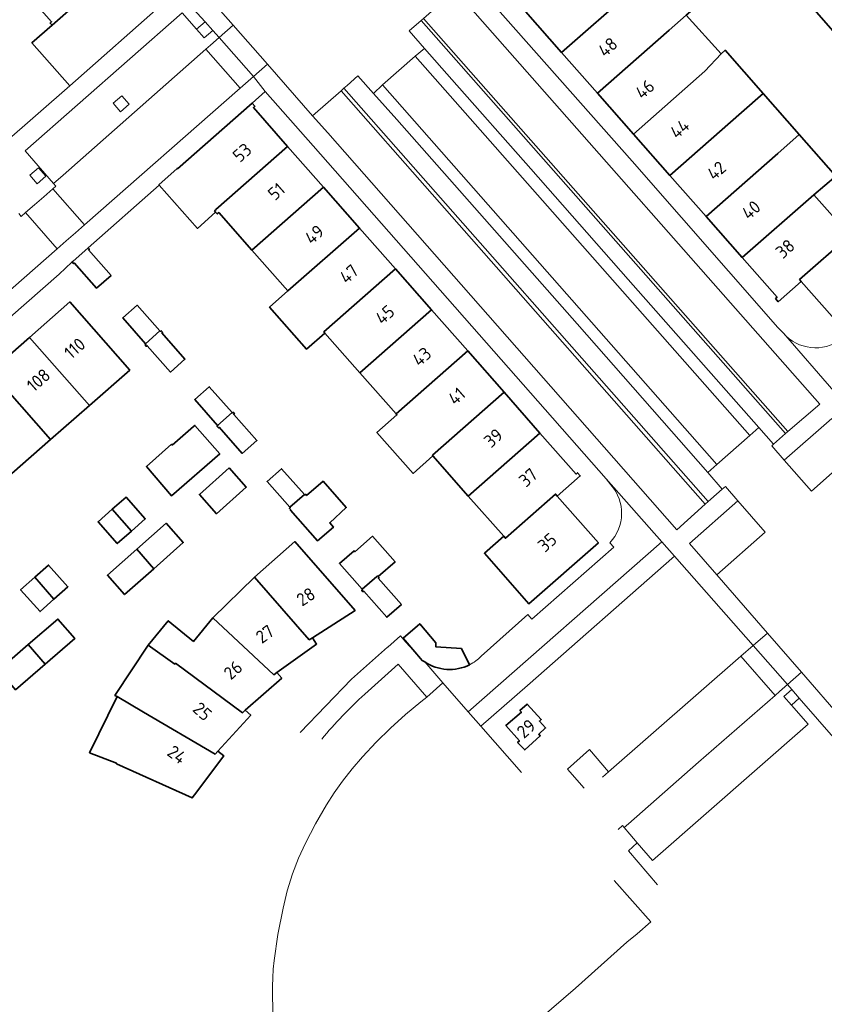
# Model space of a CAD drawing. Extents: x 150256 to 156914, y 461459 to 469481.
# Tile 546 of 656: x 154384 to 154468, y 467642 to 467745. Entities that reach past the tile are written whole.
import ezdxf
from ezdxf.enums import TextEntityAlignment as Align

# ---------------------------------------------------------------- set-up
doc = ezdxf.new("R2010")
doc.units = 0
doc.header["$LTSCALE"] = 0.75
for name, color, linetype, lineweight in [('B-RO-GR-GROENVOORZIENING-GV', 251, 'CONTINUOUS', 18), ('B-RO-OG-BEBOUWING-GV', 6, 'CONTINUOUS', 35), ('B-RO-OG-BEBOUWING-T18', 1, 'CONTINUOUS', 18), ('B-RO-OG-TERREIN_CULTUURSCHEIDING-GV', 251, 'CONTINUOUS', 18), ('B-RO-VH-VERHARDING_BETONSTRAATSTEEN-GV', 251, 'CONTINUOUS', 18), ('B-RO-VH-VERHARDING_TEGEL-GV', 251, 'CONTINUOUS', 18)]:
    doc.layers.add(name, color=color, linetype=linetype, lineweight=lineweight)
doc.styles.add('NLCS-ISO-M200-T18', font='NLCS-ISO.ttf', dxfattribs={"height": 360})

msp = doc.modelspace()

# ---------------------------------------------------------------- linework, layer by layer
at = {"layer": 'B-RO-GR-GROENVOORZIENING-GV'}
for points in [[(154404.165, 467744.2), (154403.356, 467745.086), (154402.47, 467744.311), (154403.262, 467743.41)], [(154404.165, 467744.2), (154403.356, 467745.086), (154402.47, 467744.311), (154403.262, 467743.41)], [(154393.715, 467736.564), (154394.505, 467735.66), (154395.409, 467736.452), (154394.617, 467737.353)], [(154393.715, 467736.564), (154394.505, 467735.66), (154395.409, 467736.452), (154394.617, 467737.353)], [(154384.985, 467729.018), (154385.775, 467728.114), (154386.679, 467728.906), (154385.888, 467729.807)], [(154384.985, 467729.018), (154385.775, 467728.114), (154386.679, 467728.906), (154385.888, 467729.807)], [(154464.766, 467673.479), (154465.592, 467674.208), (154464.805, 467675.117), (154463.973, 467674.378)], [(154464.766, 467673.479), (154465.592, 467674.208), (154464.805, 467675.117), (154463.973, 467674.378)]]:
    msp.add_lwpolyline(points, close=True, dxfattribs=at)
at = {"layer": 'B-RO-OG-BEBOUWING-GV'}
for points in [[(154387.317, 467744.752), (154394.965, 467751.487), (154391.183, 467755.782), (154383.685, 467749.179), (154383.807, 467749.04), (154387.272, 467745.105), (154387.122, 467744.973)], [(154387.317, 467744.752), (154394.965, 467751.487), (154391.183, 467755.782), (154383.685, 467749.179), (154383.807, 467749.04), (154387.272, 467745.105), (154387.122, 467744.973)], [(154436.921, 467746.178), (154440.685, 467741.898), (154448.188, 467748.498), (154450.414, 467750.456), (154446.511, 467754.853), (154444.346, 467752.866), (154444.423, 467752.778)], [(154436.921, 467746.178), (154440.685, 467741.898), (154448.188, 467748.498), (154450.414, 467750.456), (154446.511, 467754.853), (154444.346, 467752.866), (154444.423, 467752.778)], [(154389.181, 467738.399), (154399.081, 467747.117), (154398.803, 467747.432), (154398.653, 467747.299), (154394.965, 467751.487), (154387.317, 467744.752), (154385.215, 467742.901)], [(154389.181, 467738.399), (154399.081, 467747.117), (154398.803, 467747.432), (154398.653, 467747.299), (154394.965, 467751.487), (154387.317, 467744.752), (154385.215, 467742.901)], [(154450.414, 467750.456), (154448.188, 467748.498), (154440.685, 467741.898), (154444.45, 467737.618), (154451.953, 467744.218), (154453.753, 467745.798), (154454.212, 467746.176)], [(154450.414, 467750.456), (154448.188, 467748.498), (154440.685, 467741.898), (154444.45, 467737.618), (154451.953, 467744.218), (154453.753, 467745.798), (154454.212, 467746.176)], [(154469.126, 467744.136), (154470.78, 467745.503), (154470.737, 467745.551), (154470.654, 467745.478), (154468.229, 467748.239), (154466.701, 467746.897)], [(154469.126, 467744.136), (154470.78, 467745.503), (154470.737, 467745.551), (154470.654, 467745.478), (154468.229, 467748.239), (154466.701, 467746.897)], [(154448.215, 467733.337), (154455.718, 467739.938), (154457.401, 467741.743), (154453.753, 467745.798), (154451.953, 467744.218), (154444.45, 467737.618)], [(154448.215, 467733.337), (154455.718, 467739.938), (154457.401, 467741.743), (154453.753, 467745.798), (154451.953, 467744.218), (154444.45, 467737.618)], [(154452.025, 467729.005), (154459.528, 467735.605), (154461.797, 467737.601), (154457.833, 467742.121), (154457.401, 467741.743), (154455.718, 467739.938), (154448.215, 467733.337)], [(154452.025, 467729.005), (154459.528, 467735.605), (154461.797, 467737.601), (154457.833, 467742.121), (154457.401, 467741.743), (154455.718, 467739.938), (154448.215, 467733.337)], [(154461.797, 467737.601), (154459.528, 467735.605), (154452.025, 467729.005), (154455.83, 467724.68), (154463.332, 467731.28), (154465.595, 467733.271)], [(154461.797, 467737.601), (154459.528, 467735.605), (154452.025, 467729.005), (154455.83, 467724.68), (154463.332, 467731.28), (154465.595, 467733.271)], [(154408.289, 467736.567), (154400.47, 467729.688), (154400.426, 467729.738), (154398.517, 467728.008), (154398.539, 467727.983), (154402.543, 467723.44), (154404.455, 467725.159), (154404.352, 467725.276), (154404.509, 467725.414), (154404.484, 467725.442), (154411.989, 467732.043), (154408.408, 467736.114), (154408.566, 467736.252)], [(154408.289, 467736.567), (154400.47, 467729.688), (154400.426, 467729.738), (154398.517, 467728.008), (154398.539, 467727.983), (154402.543, 467723.44), (154404.455, 467725.159), (154404.352, 467725.276), (154404.509, 467725.414), (154404.484, 467725.442), (154411.989, 467732.043), (154408.408, 467736.114), (154408.566, 467736.252)], [(154459.6, 467720.393), (154467.123, 467726.97), (154469.426, 467728.903), (154465.595, 467733.271), (154463.332, 467731.28), (154455.83, 467724.68)], [(154459.6, 467720.393), (154467.123, 467726.97), (154469.426, 467728.903), (154465.595, 467733.271), (154463.332, 467731.28), (154455.83, 467724.68)], [(154411.989, 467732.043), (154404.484, 467725.442), (154404.509, 467725.414), (154404.352, 467725.276), (154404.455, 467725.159), (154404.629, 467724.961), (154404.787, 467725.099), (154408.25, 467721.163), (154415.754, 467727.764)], [(154411.989, 467732.043), (154404.484, 467725.442), (154404.509, 467725.414), (154404.352, 467725.276), (154404.455, 467725.159), (154404.629, 467724.961), (154404.787, 467725.099), (154408.25, 467721.163), (154415.754, 467727.764)], [(154415.754, 467727.764), (154408.25, 467721.163), (154412.014, 467716.883), (154419.519, 467723.484)], [(154415.754, 467727.764), (154408.25, 467721.163), (154412.014, 467716.883), (154419.519, 467723.484)], [(154467.123, 467726.97), (154459.6, 467720.393), (154463.269, 467716.222), (154463.111, 467716.084), (154463.395, 467715.761), (154465.803, 467717.88), (154465.622, 467718.086), (154470.874, 467722.706), (154470.699, 467722.905)], [(154467.123, 467726.97), (154459.6, 467720.393), (154463.269, 467716.222), (154463.111, 467716.084), (154463.395, 467715.761), (154465.803, 467717.88), (154465.622, 467718.086), (154470.874, 467722.706), (154470.699, 467722.905)], [(154470.699, 467722.905), (154470.874, 467722.706), (154465.622, 467718.086), (154465.803, 467717.88), (154470.113, 467712.98), (154477.391, 467719.382), (154472.725, 467724.687)], [(154470.699, 467722.905), (154470.874, 467722.706), (154465.622, 467718.086), (154465.803, 467717.88), (154470.113, 467712.98), (154477.391, 467719.382), (154472.725, 467724.687)], [(154419.519, 467723.484), (154412.014, 467716.883), (154410.101, 467715.2), (154413.989, 467710.78), (154415.903, 467712.463), (154415.791, 467712.59), (154423.295, 467719.191)], [(154419.519, 467723.484), (154412.014, 467716.883), (154410.101, 467715.2), (154413.989, 467710.78), (154415.903, 467712.463), (154415.791, 467712.59), (154423.295, 467719.191)], [(154391.095, 467721.411), (154389.489, 467719.988), (154389.409, 467719.917), (154389.547, 467719.759), (154389.63, 467719.833), (154391.983, 467717.163), (154393.508, 467718.508), (154391.151, 467721.181), (154391.233, 467721.254)], [(154391.095, 467721.411), (154389.489, 467719.988), (154389.409, 467719.917), (154389.547, 467719.759), (154389.63, 467719.833), (154391.983, 467717.163), (154393.508, 467718.508), (154391.151, 467721.181), (154391.233, 467721.254)], [(154419.55, 467708.317), (154427.055, 467714.917), (154423.295, 467719.191), (154415.791, 467712.59), (154415.903, 467712.463)], [(154419.55, 467708.317), (154427.055, 467714.917), (154423.295, 467719.191), (154415.791, 467712.59), (154415.903, 467712.463)], [(154391.232, 467704.884), (154395.461, 467708.6), (154389.175, 467715.737), (154384.944, 467712.023)], [(154391.232, 467704.884), (154395.461, 467708.6), (154389.175, 467715.737), (154384.944, 467712.023)], [(154398.629, 467712.701), (154396.252, 467715.396), (154394.727, 467714.052), (154397.103, 467711.358)], [(154398.629, 467712.701), (154396.252, 467715.396), (154394.727, 467714.052), (154397.103, 467711.358)], [(154427.055, 467714.917), (154419.55, 467708.317), (154423.354, 467703.992), (154430.859, 467710.593)], [(154427.055, 467714.917), (154419.55, 467708.317), (154423.354, 467703.992), (154430.859, 467710.593)], [(154380.886, 467708.46), (154387.175, 467701.32), (154391.232, 467704.884), (154384.944, 467712.023)], [(154380.886, 467708.46), (154387.175, 467701.32), (154391.232, 467704.884), (154384.944, 467712.023)], [(154397.103, 467711.358), (154397.158, 467711.296), (154397.075, 467711.223), (154397.207, 467711.073), (154397.29, 467711.146), (154399.72, 467708.391), (154401.245, 467709.735), (154398.815, 467712.491), (154398.898, 467712.564), (154398.766, 467712.714), (154398.683, 467712.64), (154398.629, 467712.701)], [(154397.103, 467711.358), (154397.158, 467711.296), (154397.075, 467711.223), (154397.207, 467711.073), (154397.29, 467711.146), (154399.72, 467708.391), (154401.245, 467709.735), (154398.815, 467712.491), (154398.898, 467712.564), (154398.766, 467712.714), (154398.683, 467712.64), (154398.629, 467712.701)], [(154427.221, 467699.597), (154427.166, 467699.659), (154434.671, 467706.26), (154430.859, 467710.593), (154423.354, 467703.992), (154423.449, 467703.884), (154421.349, 467702.05), (154425.159, 467697.752)], [(154427.221, 467699.597), (154427.166, 467699.659), (154434.671, 467706.26), (154430.859, 467710.593), (154423.354, 467703.992), (154423.449, 467703.884), (154421.349, 467702.05), (154425.159, 467697.752)], [(154380.886, 467708.46), (154376.828, 467704.897), (154383.118, 467697.755), (154387.175, 467701.32)], [(154380.886, 467708.46), (154376.828, 467704.897), (154383.118, 467697.755), (154387.175, 467701.32)], [(154406.18, 467704.138), (154403.789, 467706.849), (154402.265, 467705.504), (154404.654, 467702.796)], [(154406.18, 467704.138), (154403.789, 467706.849), (154402.265, 467705.504), (154404.654, 467702.796)], [(154430.924, 467695.387), (154438.429, 467701.987), (154434.671, 467706.26), (154427.166, 467699.659), (154427.221, 467699.597)], [(154430.924, 467695.387), (154438.429, 467701.987), (154434.671, 467706.26), (154427.166, 467699.659), (154427.221, 467699.597)], [(154404.654, 467702.796), (154404.692, 467702.753), (154404.609, 467702.68), (154404.741, 467702.53), (154404.824, 467702.603), (154407.25, 467699.85), (154408.775, 467701.195), (154406.348, 467703.948), (154406.432, 467704.021), (154406.3, 467704.17), (154406.216, 467704.097), (154406.18, 467704.138)], [(154404.654, 467702.796), (154404.692, 467702.753), (154404.609, 467702.68), (154404.741, 467702.53), (154404.824, 467702.603), (154407.25, 467699.85), (154408.775, 467701.195), (154406.348, 467703.948), (154406.432, 467704.021), (154406.3, 467704.17), (154406.216, 467704.097), (154406.18, 467704.138)], [(154399.907, 467700.717), (154399.826, 467700.826), (154397.204, 467698.475), (154399.825, 467695.42), (154404.88, 467699.798), (154402.286, 467702.798), (154402.138, 467702.669)], [(154399.907, 467700.717), (154399.826, 467700.826), (154397.204, 467698.475), (154399.825, 467695.42), (154404.88, 467699.798), (154402.286, 467702.798), (154402.138, 467702.669)], [(154438.429, 467701.987), (154430.924, 467695.387), (154434.632, 467691.172), (154434.814, 467690.965), (154440.068, 467695.586), (154440.242, 467695.388), (154442.651, 467697.507), (154442.367, 467697.83), (154442.209, 467697.691)], [(154438.429, 467701.987), (154430.924, 467695.387), (154434.632, 467691.172), (154434.814, 467690.965), (154440.068, 467695.586), (154440.242, 467695.388), (154442.651, 467697.507), (154442.367, 467697.83), (154442.209, 467697.691)], [(154405.88, 467698.34), (154402.75, 467695.56), (154404.54, 467693.53), (154407.67, 467696.31)], [(154405.88, 467698.34), (154402.75, 467695.56), (154404.54, 467693.53), (154407.67, 467696.31)], [(154412.229, 467694.206), (154413.755, 467695.549), (154411.368, 467698.256), (154409.843, 467696.911)], [(154412.229, 467694.206), (154413.755, 467695.549), (154411.368, 467698.256), (154409.843, 467696.911)], [(154412.229, 467694.206), (154412.273, 467694.156), (154412.19, 467694.083), (154412.322, 467693.933), (154412.285, 467693.9), (154415.138, 467690.693), (154416.787, 467692.125), (154416.409, 467692.584), (154418.139, 467694.179), (154415.707, 467696.936), (154413.986, 467695.454), (154413.88, 467695.573), (154413.798, 467695.5), (154413.755, 467695.549)], [(154412.229, 467694.206), (154412.273, 467694.156), (154412.19, 467694.083), (154412.322, 467693.933), (154412.285, 467693.9), (154415.138, 467690.693), (154416.787, 467692.125), (154416.409, 467692.584), (154418.139, 467694.179), (154415.707, 467696.936), (154413.986, 467695.454), (154413.88, 467695.573), (154413.798, 467695.5), (154413.755, 467695.549)], [(154440.242, 467695.388), (154440.068, 467695.586), (154434.814, 467690.965), (154434.632, 467691.172), (154432.606, 467689.389), (154437.273, 467684.084), (154444.553, 467690.487)], [(154440.242, 467695.388), (154440.068, 467695.586), (154434.814, 467690.965), (154434.632, 467691.172), (154432.606, 467689.389), (154437.273, 467684.084), (154444.553, 467690.487)], [(154395.636, 467691.715), (154397.09, 467693), (154395.07, 467695.285), (154393.62, 467694.003)], [(154395.636, 467691.715), (154397.09, 467693), (154395.07, 467695.285), (154393.62, 467694.003)], [(154393.62, 467694.003), (154392.14, 467692.695), (154394.16, 467690.41), (154395.636, 467691.715)], [(154393.62, 467694.003), (154392.14, 467692.695), (154394.16, 467690.41), (154395.636, 467691.715)], [(154397.991, 467687.776), (154401.067, 467690.502), (154399.27, 467692.53), (154396.201, 467689.811)], [(154397.991, 467687.776), (154401.067, 467690.502), (154399.27, 467692.53), (154396.201, 467689.811)], [(154414.603, 467680.533), (154419.063, 467683.396), (154412.739, 467690.608), (154408.52, 467686.88), (154414.267, 467680.317)], [(154414.603, 467680.533), (154419.063, 467683.396), (154412.739, 467690.608), (154408.52, 467686.88), (154414.267, 467680.317)], [(154419.809, 467685.611), (154421.336, 467686.953), (154421.415, 467687.023), (154421.482, 467686.953), (154423.251, 467688.491), (154420.9, 467691.167), (154419.045, 467689.551), (154418.952, 467689.656), (154417.427, 467688.311)], [(154419.809, 467685.611), (154421.336, 467686.953), (154421.415, 467687.023), (154421.482, 467686.953), (154423.251, 467688.491), (154420.9, 467691.167), (154419.045, 467689.551), (154418.952, 467689.656), (154417.427, 467688.311)], [(154397.991, 467687.776), (154396.201, 467689.811), (154393.13, 467687.09), (154394.927, 467685.062)], [(154397.991, 467687.776), (154396.201, 467689.811), (154393.13, 467687.09), (154394.927, 467685.062)], [(154385.507, 467686.872), (154387.523, 467684.583), (154388.98, 467685.88), (154386.952, 467688.158)], [(154385.507, 467686.872), (154387.523, 467684.583), (154388.98, 467685.88), (154386.952, 467688.158)], [(154387.523, 467684.583), (154385.507, 467686.872), (154384.032, 467685.558), (154386.06, 467683.28)], [(154387.523, 467684.583), (154385.507, 467686.872), (154384.032, 467685.558), (154386.06, 467683.28)], [(154404.159, 467682.609), (154410.543, 467676.665), (154410.868, 467676.898), (154415.03, 467679.88), (154414.603, 467680.533), (154414.267, 467680.317), (154408.52, 467686.88)], [(154404.159, 467682.609), (154410.543, 467676.665), (154410.868, 467676.898), (154415.03, 467679.88), (154414.603, 467680.533), (154414.267, 467680.317), (154408.52, 467686.88)], [(154419.809, 467685.611), (154419.839, 467685.577), (154419.756, 467685.503), (154419.888, 467685.354), (154419.971, 467685.427), (154422.386, 467682.688), (154423.91, 467684.033), (154421.496, 467686.771), (154421.579, 467686.844), (154421.482, 467686.953), (154421.415, 467687.023), (154421.336, 467686.953)], [(154419.809, 467685.611), (154419.839, 467685.577), (154419.756, 467685.503), (154419.888, 467685.354), (154419.971, 467685.427), (154422.386, 467682.688), (154423.91, 467684.033), (154421.496, 467686.771), (154421.579, 467686.844), (154421.482, 467686.953), (154421.415, 467687.023), (154421.336, 467686.953)], [(154386.618, 467677.782), (154389.72, 467680.46), (154387.94, 467682.5), (154384.83, 467679.815)], [(154386.618, 467677.782), (154389.72, 467680.46), (154387.94, 467682.5), (154384.83, 467679.815)], [(154407.554, 467672.938), (154411.38, 467676.31), (154410.868, 467676.898), (154410.543, 467676.665), (154404.159, 467682.609), (154402.134, 467680.145), (154399.485, 467682.322), (154397.379, 467679.76), (154400.197, 467677.769), (154400.26, 467677.865), (154407.254, 467672.674)], [(154407.554, 467672.938), (154411.38, 467676.31), (154410.868, 467676.898), (154410.543, 467676.665), (154404.159, 467682.609), (154402.134, 467680.145), (154399.485, 467682.322), (154397.379, 467679.76), (154400.197, 467677.769), (154400.26, 467677.865), (154407.254, 467672.674)], [(154384.83, 467679.815), (154381.72, 467677.13), (154383.5, 467675.09), (154386.618, 467677.782)], [(154384.83, 467679.815), (154381.72, 467677.13), (154383.5, 467675.09), (154386.618, 467677.782)], [(154396.894, 467672.748), (154404.406, 467668.349), (154404.676, 467668.644), (154408.13, 467672.41), (154407.554, 467672.938), (154407.254, 467672.674), (154400.26, 467677.865), (154400.197, 467677.769), (154397.379, 467679.76), (154393.914, 467674.493), (154394.138, 467674.362)], [(154396.894, 467672.748), (154404.406, 467668.349), (154404.676, 467668.644), (154408.13, 467672.41), (154407.554, 467672.938), (154407.254, 467672.674), (154400.26, 467677.865), (154400.197, 467677.769), (154397.379, 467679.76), (154393.914, 467674.493), (154394.138, 467674.362)], [(154394.066, 467667.32), (154402.013, 467663.75), (154402.252, 467664.071), (154405.3, 467668.16), (154404.676, 467668.644), (154404.406, 467668.349), (154396.894, 467672.748), (154394.138, 467674.362), (154391.256, 467668.475), (154394.087, 467667.374)], [(154394.066, 467667.32), (154402.013, 467663.75), (154402.252, 467664.071), (154405.3, 467668.16), (154404.676, 467668.644), (154404.406, 467668.349), (154396.894, 467672.748), (154394.138, 467674.362), (154391.256, 467668.475), (154394.087, 467667.374)], [(154436.09, 467669.56), (154436.834, 467668.776), (154438.467, 467670.25), (154438.306, 467670.428), (154439.025, 467671.08), (154438.374, 467671.799), (154438.56, 467671.966), (154437.09, 467673.59), (154436.327, 467672.898), (154436.485, 467672.723), (154434.871, 467671.331), (154436.275, 467669.729)], [(154436.09, 467669.56), (154436.834, 467668.776), (154438.467, 467670.25), (154438.306, 467670.428), (154439.025, 467671.08), (154438.374, 467671.799), (154438.56, 467671.966), (154437.09, 467673.59), (154436.327, 467672.898), (154436.485, 467672.723), (154434.871, 467671.331), (154436.275, 467669.729)]]:
    msp.add_lwpolyline(points, close=True, dxfattribs=at)
msp.add_lwpolyline([(154431.061, 467677.704), (154430.202, 467679.405), (154427.515, 467679.589), (154427.515, 467680.008), (154425.84, 467682.009), (154424.11, 467680.496), (154425.328, 467679.063), (154425.925, 467678.36), (154426.109, 467678.144), (154426.358, 467678.023)], dxfattribs=at)
msp.add_lwpolyline([(154431.061, 467677.704), (154430.202, 467679.405), (154427.515, 467679.589), (154427.515, 467680.008), (154425.84, 467682.009), (154424.11, 467680.496), (154425.328, 467679.063), (154425.925, 467678.36), (154426.109, 467678.144), (154426.358, 467678.023)], dxfattribs=at)
msp.add_lwpolyline([(154426.358, 467678.023, 0.2744975), (154431.061, 467677.704)], format="xyb", dxfattribs=at)
msp.add_lwpolyline([(154426.358, 467678.023, 0.2744975), (154431.061, 467677.704)], format="xyb", dxfattribs=at)
at = {"layer": 'B-RO-OG-TERREIN_CULTUURSCHEIDING-GV'}
for points in [[(154431.128, 467746.605), (154429.558, 467748.388), (154426.219, 467745.449), (154464.389, 467702.152), (154467.751, 467705.007)], [(154431.128, 467746.605), (154429.558, 467748.388), (154426.219, 467745.449), (154464.389, 467702.152), (154467.751, 467705.007)], [(154414.615, 467735.258), (154416.207, 467733.447), (154452.777, 467691.836), (154455.749, 467694.535), (154417.602, 467737.865)], [(154414.615, 467735.258), (154416.207, 467733.447), (154452.777, 467691.836), (154455.749, 467694.535), (154417.602, 467737.865)], [(154464.019, 467699.148), (154466.864, 467695.893), (154471.836, 467700.299), (154469.021, 467703.52)], [(154464.019, 467699.148), (154466.864, 467695.893), (154471.836, 467700.299), (154469.021, 467703.52)], [(154459.17, 467694.885), (154454.085, 467690.401), (154456.948, 467687.129), (154462.024, 467691.607)], [(154459.17, 467694.885), (154454.085, 467690.401), (154456.948, 467687.129), (154462.024, 467691.607)], [(154436.09, 467669.56), (154436.275, 467669.729), (154434.871, 467671.331), (154436.485, 467672.723), (154436.327, 467672.898), (154437.09, 467673.59), (154438.56, 467671.966), (154438.374, 467671.799), (154439.025, 467671.08), (154438.306, 467670.428), (154438.467, 467670.25), (154436.834, 467668.776)], [(154436.09, 467669.56), (154436.275, 467669.729), (154434.871, 467671.331), (154436.485, 467672.723), (154436.327, 467672.898), (154437.09, 467673.59), (154438.56, 467671.966), (154438.374, 467671.799), (154439.025, 467671.08), (154438.306, 467670.428), (154438.467, 467670.25), (154436.834, 467668.776)]]:
    msp.add_lwpolyline(points, close=True, dxfattribs=at)
for points in [[(154463.926, 467712.455), (154469.216, 467706.388), (154489.51, 467724.25), (154486.855, 467727.242), (154484.791, 467729.433)], [(154463.926, 467712.455), (154469.216, 467706.388), (154489.51, 467724.25), (154486.855, 467727.242), (154484.791, 467729.433)], [(154430.907, 467672.778), (154451.198, 467690.604), (154445.35, 467697.192), (154445.864, 467696.559)], [(154430.907, 467672.778), (154451.198, 467690.604), (154445.35, 467697.192), (154445.864, 467696.559)], [(154445.747, 467690.49), (154446.159, 467690.021), (154437.58, 467682.476), (154437.144, 467682.962), (154432.276, 467678.594)], [(154445.747, 467690.49), (154446.159, 467690.021), (154437.58, 467682.476), (154437.144, 467682.962), (154432.276, 467678.594)], [(154460.755, 467679.707), (154452.54, 467689.076), (154437.124, 467675.516), (154432.231, 467671.27), (154436.491, 467666.415)], [(154460.755, 467679.707), (154452.54, 467689.076), (154437.124, 467675.516), (154432.231, 467671.27), (154436.491, 467666.415)], [(154443.07, 467664.751), (154441.317, 467666.767), (154443.616, 467668.816), (154445.626, 467666.469), (154459.488, 467678.598), (154460.755, 467679.707)], [(154443.07, 467664.751), (154441.317, 467666.767), (154443.616, 467668.816), (154445.626, 467666.469), (154459.488, 467678.598), (154460.755, 467679.707)], [(154426.358, 467678.023), (154428.249, 467675.808), (154430.907, 467672.778)], [(154426.358, 467678.023), (154428.249, 467675.808), (154430.907, 467672.778)]]:
    msp.add_lwpolyline(points, dxfattribs=at)
for points in [[(154469.958, 467711.798, -0.3880793), (154463.926, 467712.455)], [(154469.958, 467711.798, -0.3880793), (154463.926, 467712.455)], [(154445.864, 467696.559, -0.3880363), (154445.747, 467690.49)], [(154445.864, 467696.559, -0.3880363), (154445.747, 467690.49)], [(154431.061, 467677.704, -0.2744975), (154426.358, 467678.023)], [(154431.061, 467677.704, -0.2744975), (154426.358, 467678.023)], [(154432.276, 467678.594, -0.082206), (154431.061, 467677.704)], [(154432.276, 467678.594, -0.082206), (154431.061, 467677.704)]]:
    msp.add_lwpolyline(points, format="xyb", dxfattribs=at)
at = {"layer": 'B-RO-VH-VERHARDING_BETONSTRAATSTEEN-GV'}
for points in [[(154402.018, 467749.612), (154406.295, 467744.738), (154409.88, 467740.653), (154414.615, 467735.258), (154417.602, 467737.865), (154417.903, 467738.128), (154418.238, 467738.431), (154419.354, 467739.439), (154421.003, 467737.591), (154421.936, 467738.475), (154425.358, 467741.502), (154426.349, 467742.297), (154424.736, 467744.146), (154425.981, 467745.235), (154426.219, 467745.449)], [(154402.018, 467749.612), (154406.295, 467744.738), (154409.88, 467740.653), (154414.615, 467735.258), (154417.602, 467737.865), (154417.903, 467738.128), (154418.238, 467738.431), (154419.354, 467739.439), (154421.003, 467737.591), (154421.936, 467738.475), (154425.358, 467741.502), (154426.349, 467742.297), (154424.736, 467744.146), (154425.981, 467745.235), (154426.219, 467745.449)], [(154354.697, 467692.176), (154387.857, 467721.313), (154384.552, 467725.094), (154384.102, 467724.7), (154383.835, 467724.992)], [(154354.697, 467692.176), (154387.857, 467721.313), (154384.552, 467725.094), (154384.102, 467724.7), (154383.835, 467724.992)], [(154471.836, 467700.299), (154466.864, 467695.893), (154464.019, 467699.148), (154462.709, 467700.644), (154462.901, 467700.817), (154461.354, 467702.573), (154460.403, 467701.719), (154456.945, 467698.706), (154456.007, 467697.844), (154457.532, 467696.106), (154457.856, 467696.386), (154459.17, 467694.885), (154462.024, 467691.607), (154456.948, 467687.129), (154462.256, 467681.028), (154465.823, 467676.929), (154470.129, 467671.98)], [(154471.836, 467700.299), (154466.864, 467695.893), (154464.019, 467699.148), (154462.709, 467700.644), (154462.901, 467700.817), (154461.354, 467702.573), (154460.403, 467701.719), (154456.945, 467698.706), (154456.007, 467697.844), (154457.532, 467696.106), (154457.856, 467696.386), (154459.17, 467694.885), (154462.024, 467691.607), (154456.948, 467687.129), (154462.256, 467681.028), (154465.823, 467676.929), (154470.129, 467671.98)], [(154446.632, 467660.447), (154447.069, 467660.841), (154447.236, 467660.64), (154447.692, 467661.017), (154455.047, 467667.479), (154463.061, 467674.484), (154459.488, 467678.598), (154445.626, 467666.469), (154444.989, 467665.911)], [(154446.632, 467660.447), (154447.069, 467660.841), (154447.236, 467660.64), (154447.692, 467661.017), (154455.047, 467667.479), (154463.061, 467674.484), (154459.488, 467678.598), (154445.626, 467666.469), (154444.989, 467665.911)], [(154436.491, 467666.415), (154432.231, 467671.27), (154430.907, 467672.778), (154428.249, 467675.808), (154426.584, 467674.298), (154425.945, 467673.822), (154424.332, 467672.484), (154422.776, 467671.075), (154421.283, 467669.604), (154419.856, 467668.07), (154418.776, 467666.808), (154417.749, 467665.506), (154416.874, 467664.279), (154416.056, 467663.013), (154414.909, 467661.035), (154413.856, 467659.008), (154413.136, 467657.426), (154412.518, 467655.799), (154411.958, 467654.004), (154411.514, 467652.173), (154410.989, 467649.439), (154410.585, 467646.688), (154410.492, 467645.795), (154410.434, 467644.897), (154410.416, 467643.999), (154410.478, 467637.337)], [(154436.491, 467666.415), (154432.231, 467671.27), (154430.907, 467672.778), (154428.249, 467675.808), (154426.584, 467674.298), (154425.945, 467673.822), (154424.332, 467672.484), (154422.776, 467671.075), (154421.283, 467669.604), (154419.856, 467668.07), (154418.776, 467666.808), (154417.749, 467665.506), (154416.874, 467664.279), (154416.056, 467663.013), (154414.909, 467661.035), (154413.856, 467659.008), (154413.136, 467657.426), (154412.518, 467655.799), (154411.958, 467654.004), (154411.514, 467652.173), (154410.989, 467649.439), (154410.585, 467646.688), (154410.492, 467645.795), (154410.434, 467644.897), (154410.416, 467643.999), (154410.478, 467637.337)], [(154435.634, 467638.177), (154442.141, 467643.808), (154447.545, 467648.626), (154448.626, 467649.509), (154450.035, 467650.765), (154446.203, 467655.091)], [(154435.634, 467638.177), (154442.141, 467643.808), (154447.545, 467648.626), (154448.626, 467649.509), (154450.035, 467650.765), (154446.203, 467655.091)]]:
    msp.add_lwpolyline(points, dxfattribs=at)
for points in [[(154407.016, 467738.137), (154408.429, 467739.377), (154404.838, 467743.462), (154403.928, 467742.654), (154403.438, 467742.217)], [(154407.016, 467738.137), (154408.429, 467739.377), (154404.838, 467743.462), (154403.928, 467742.654), (154403.438, 467742.217)], [(154407.016, 467738.137), (154403.438, 467742.217), (154388.483, 467729.039), (154387.458, 467728.152), (154387.728, 467727.871), (154387.396, 467727.581), (154390.714, 467723.822)], [(154407.016, 467738.137), (154403.438, 467742.217), (154388.483, 467729.039), (154387.458, 467728.152), (154387.728, 467727.871), (154387.396, 467727.581), (154390.714, 467723.822)], [(154456.945, 467698.706), (154460.403, 467701.719), (154425.358, 467741.502), (154421.936, 467738.475)], [(154456.945, 467698.706), (154460.403, 467701.719), (154425.358, 467741.502), (154421.936, 467738.475)], [(154384.552, 467725.094), (154387.857, 467721.313), (154388.794, 467722.136), (154389.766, 467722.989), (154390.714, 467723.822), (154387.396, 467727.581), (154386.452, 467726.756), (154385.472, 467725.899)], [(154384.552, 467725.094), (154387.857, 467721.313), (154388.794, 467722.136), (154389.766, 467722.989), (154390.714, 467723.822), (154387.396, 467727.581), (154386.452, 467726.756), (154385.472, 467725.899)], [(154463.061, 467674.484), (154463.524, 467674.887), (154464.354, 467675.636), (154460.755, 467679.707), (154459.488, 467678.598)], [(154463.061, 467674.484), (154463.524, 467674.887), (154464.354, 467675.636), (154460.755, 467679.707), (154459.488, 467678.598)]]:
    msp.add_lwpolyline(points, close=True, dxfattribs=at)
at = {"layer": 'B-RO-VH-VERHARDING_TEGEL-GV'}
for points in [[(154366.087, 467787.315), (154400.447, 467748.275), (154403.356, 467745.086), (154404.165, 467744.2), (154404.838, 467743.462), (154406.295, 467744.738), (154402.018, 467749.612), (154367.586, 467788.677), (154365.26, 467791.279), (154361.376, 467787.857)], [(154366.087, 467787.315), (154400.447, 467748.275), (154403.356, 467745.086), (154404.165, 467744.2), (154404.838, 467743.462), (154406.295, 467744.738), (154402.018, 467749.612), (154367.586, 467788.677), (154365.26, 467791.279), (154361.376, 467787.857)], [(154383.835, 467724.992), (154384.102, 467724.7), (154384.552, 467725.094), (154385.472, 467725.899), (154386.452, 467726.756), (154387.396, 467727.581), (154387.728, 467727.871), (154387.458, 467728.152), (154384.491, 467731.586), (154400.951, 467746.036), (154402.47, 467744.311), (154403.356, 467745.086), (154400.447, 467748.275), (154399.081, 467747.117), (154389.181, 467738.399), (154382.277, 467732.346), (154380.572, 467730.848), (154339.27, 467694.56)], [(154383.835, 467724.992), (154384.102, 467724.7), (154384.552, 467725.094), (154385.472, 467725.899), (154386.452, 467726.756), (154387.396, 467727.581), (154387.728, 467727.871), (154387.458, 467728.152), (154384.491, 467731.586), (154400.951, 467746.036), (154402.47, 467744.311), (154403.356, 467745.086), (154400.447, 467748.275), (154399.081, 467747.117), (154389.181, 467738.399), (154382.277, 467732.346), (154380.572, 467730.848), (154339.27, 467694.56)], [(154420.07, 467674.606), (154423.584, 467677.75), (154426.584, 467674.298), (154428.249, 467675.808), (154426.358, 467678.023), (154426.109, 467678.144), (154425.925, 467678.36), (154425.328, 467679.063), (154424.345, 467680.118), (154423.834, 467680.719), (154422.488, 467679.534), (154422.475, 467679.545), (154418.69, 467676.19), (154413.3, 467670.59)], [(154420.07, 467674.606), (154423.584, 467677.75), (154426.584, 467674.298), (154428.249, 467675.808), (154426.358, 467678.023), (154426.109, 467678.144), (154425.925, 467678.36), (154425.328, 467679.063), (154424.345, 467680.118), (154423.834, 467680.719), (154422.488, 467679.534), (154422.475, 467679.545), (154418.69, 467676.19), (154413.3, 467670.59)], [(154410.478, 467637.337), (154410.416, 467643.999), (154410.434, 467644.897), (154410.492, 467645.795), (154410.585, 467646.688), (154410.989, 467649.439), (154411.514, 467652.173), (154411.958, 467654.004), (154412.518, 467655.799), (154413.136, 467657.426), (154413.856, 467659.008), (154414.909, 467661.035), (154416.056, 467663.013), (154416.874, 467664.279), (154417.749, 467665.506), (154418.776, 467666.808), (154419.856, 467668.07), (154421.283, 467669.604), (154422.776, 467671.075), (154424.332, 467672.484), (154425.945, 467673.822), (154426.584, 467674.298), (154423.584, 467677.75), (154420.07, 467674.606)], [(154410.478, 467637.337), (154410.416, 467643.999), (154410.434, 467644.897), (154410.492, 467645.795), (154410.585, 467646.688), (154410.989, 467649.439), (154411.514, 467652.173), (154411.958, 467654.004), (154412.518, 467655.799), (154413.136, 467657.426), (154413.856, 467659.008), (154414.909, 467661.035), (154416.056, 467663.013), (154416.874, 467664.279), (154417.749, 467665.506), (154418.776, 467666.808), (154419.856, 467668.07), (154421.283, 467669.604), (154422.776, 467671.075), (154424.332, 467672.484), (154425.945, 467673.822), (154426.584, 467674.298), (154423.584, 467677.75), (154420.07, 467674.606)], [(154471.575, 467667.312), (154465.592, 467674.208), (154464.766, 467673.479), (154466.526, 467671.484), (154450.202, 467657.179), (154448.617, 467659.029), (154447.694, 467658.213), (154450.743, 467654.646)], [(154471.575, 467667.312), (154465.592, 467674.208), (154464.766, 467673.479), (154466.526, 467671.484), (154450.202, 467657.179), (154448.617, 467659.029), (154447.694, 467658.213), (154450.743, 467654.646)]]:
    msp.add_lwpolyline(points, dxfattribs=at)
for points in [[(154464.154, 467701.942), (154462.901, 467700.817), (154462.709, 467700.644), (154464.019, 467699.148), (154469.021, 467703.52), (154471.836, 467700.299), (154477.246, 467694.22), (154478.783, 467695.572), (154470.556, 467704.833), (154469.216, 467706.388), (154463.926, 467712.455), (154463.364, 467713.045), (154448.074, 467730.475), (154432.673, 467747.965), (154427.692, 467753.622), (154426.362, 467755.147), (154424.838, 467753.807), (154429.558, 467748.388), (154431.128, 467746.605), (154467.751, 467705.007), (154464.389, 467702.152)], [(154464.154, 467701.942), (154462.901, 467700.817), (154462.709, 467700.644), (154464.019, 467699.148), (154469.021, 467703.52), (154471.836, 467700.299), (154477.246, 467694.22), (154478.783, 467695.572), (154470.556, 467704.833), (154469.216, 467706.388), (154463.926, 467712.455), (154463.364, 467713.045), (154448.074, 467730.475), (154432.673, 467747.965), (154427.692, 467753.622), (154426.362, 467755.147), (154424.838, 467753.807), (154429.558, 467748.388), (154431.128, 467746.605), (154467.751, 467705.007), (154464.389, 467702.152)], [(154387.458, 467728.152), (154388.483, 467729.039), (154403.438, 467742.217), (154403.928, 467742.654), (154404.838, 467743.462), (154404.165, 467744.2), (154403.262, 467743.41), (154402.47, 467744.311), (154400.951, 467746.036), (154384.491, 467731.586)], [(154387.458, 467728.152), (154388.483, 467729.039), (154403.438, 467742.217), (154403.928, 467742.654), (154404.838, 467743.462), (154404.165, 467744.2), (154403.262, 467743.41), (154402.47, 467744.311), (154400.951, 467746.036), (154384.491, 467731.586)], [(154462.901, 467700.817), (154464.154, 467701.942), (154425.981, 467745.235), (154424.736, 467744.146), (154426.349, 467742.297), (154429.185, 467739.048), (154437.474, 467729.679), (154447.665, 467718.071), (154461.354, 467702.573)], [(154462.901, 467700.817), (154464.154, 467701.942), (154425.981, 467745.235), (154424.736, 467744.146), (154426.349, 467742.297), (154429.185, 467739.048), (154437.474, 467729.679), (154447.665, 467718.071), (154461.354, 467702.573)], [(154425.981, 467745.235), (154464.154, 467701.942), (154464.389, 467702.152), (154426.219, 467745.449)], [(154425.981, 467745.235), (154464.154, 467701.942), (154464.389, 467702.152), (154426.219, 467745.449)], [(154404.838, 467743.462), (154408.429, 467739.377), (154409.88, 467740.653), (154406.295, 467744.738)], [(154404.838, 467743.462), (154408.429, 467739.377), (154409.88, 467740.653), (154406.295, 467744.738)], [(154461.354, 467702.573), (154447.665, 467718.071), (154437.474, 467729.679), (154429.185, 467739.048), (154426.349, 467742.297), (154425.358, 467741.502), (154460.403, 467701.719)], [(154461.354, 467702.573), (154447.665, 467718.071), (154437.474, 467729.679), (154429.185, 467739.048), (154426.349, 467742.297), (154425.358, 467741.502), (154460.403, 467701.719)], [(154452.54, 467689.076), (154460.755, 467679.707), (154462.256, 467681.028), (154456.948, 467687.129), (154454.085, 467690.401), (154459.17, 467694.885), (154457.856, 467696.386), (154457.532, 467696.106), (154456.323, 467695.048), (154456.045, 467694.804), (154455.749, 467694.535), (154452.777, 467691.836), (154416.207, 467733.447), (154414.615, 467735.258), (154409.88, 467740.653), (154408.429, 467739.377), (154409.656, 467737.795), (154414.668, 467732.095), (154445.35, 467697.192), (154451.198, 467690.604)], [(154452.54, 467689.076), (154460.755, 467679.707), (154462.256, 467681.028), (154456.948, 467687.129), (154454.085, 467690.401), (154459.17, 467694.885), (154457.856, 467696.386), (154457.532, 467696.106), (154456.323, 467695.048), (154456.045, 467694.804), (154455.749, 467694.535), (154452.777, 467691.836), (154416.207, 467733.447), (154414.615, 467735.258), (154409.88, 467740.653), (154408.429, 467739.377), (154409.656, 467737.795), (154414.668, 467732.095), (154445.35, 467697.192), (154451.198, 467690.604)], [(154407.016, 467738.137), (154390.714, 467723.822), (154389.766, 467722.989), (154388.794, 467722.136), (154387.857, 467721.313), (154354.697, 467692.176), (154356.092, 467690.595), (154388.052, 467718.662), (154389.409, 467719.917), (154389.489, 467719.988), (154391.095, 467721.411), (154398.539, 467727.983), (154398.517, 467728.008), (154400.426, 467729.738), (154400.47, 467729.688), (154408.289, 467736.567), (154409.656, 467737.795), (154408.429, 467739.377)], [(154407.016, 467738.137), (154390.714, 467723.822), (154389.766, 467722.989), (154388.794, 467722.136), (154387.857, 467721.313), (154354.697, 467692.176), (154356.092, 467690.595), (154388.052, 467718.662), (154389.409, 467719.917), (154389.489, 467719.988), (154391.095, 467721.411), (154398.539, 467727.983), (154398.517, 467728.008), (154400.426, 467729.738), (154400.47, 467729.688), (154408.289, 467736.567), (154409.656, 467737.795), (154408.429, 467739.377)], [(154418.238, 467738.431), (154417.903, 467738.128), (154456.045, 467694.804), (154456.323, 467695.048), (154457.532, 467696.106), (154456.007, 467697.844), (154442.318, 467713.426), (154423.438, 467734.857), (154421.003, 467737.591), (154419.354, 467739.439)], [(154418.238, 467738.431), (154417.903, 467738.128), (154456.045, 467694.804), (154456.323, 467695.048), (154457.532, 467696.106), (154456.007, 467697.844), (154442.318, 467713.426), (154423.438, 467734.857), (154421.003, 467737.591), (154419.354, 467739.439)], [(154456.045, 467694.804), (154417.903, 467738.128), (154417.602, 467737.865), (154455.749, 467694.535)], [(154456.045, 467694.804), (154417.903, 467738.128), (154417.602, 467737.865), (154455.749, 467694.535)], [(154456.007, 467697.844), (154456.945, 467698.706), (154421.936, 467738.475), (154421.003, 467737.591), (154423.438, 467734.857), (154442.318, 467713.426)], [(154456.007, 467697.844), (154456.945, 467698.706), (154421.936, 467738.475), (154421.003, 467737.591), (154423.438, 467734.857), (154442.318, 467713.426)], [(154393.715, 467736.564), (154394.617, 467737.353), (154395.409, 467736.452), (154394.505, 467735.66)], [(154393.715, 467736.564), (154394.617, 467737.353), (154395.409, 467736.452), (154394.505, 467735.66)], [(154384.985, 467729.018), (154385.888, 467729.807), (154386.679, 467728.906), (154385.775, 467728.114)], [(154384.985, 467729.018), (154385.888, 467729.807), (154386.679, 467728.906), (154385.775, 467728.114)], [(154451.198, 467690.604), (154430.907, 467672.778), (154432.231, 467671.27), (154437.124, 467675.516), (154452.54, 467689.076)], [(154451.198, 467690.604), (154430.907, 467672.778), (154432.231, 467671.27), (154437.124, 467675.516), (154452.54, 467689.076)], [(154460.755, 467679.707), (154464.354, 467675.636), (154465.823, 467676.929), (154462.256, 467681.028)], [(154460.755, 467679.707), (154464.354, 467675.636), (154465.823, 467676.929), (154462.256, 467681.028)], [(154471.575, 467667.312), (154471.632, 467667.248), (154471.639, 467667.24), (154476.104, 467662.169), (154481.715, 467655.796), (154506.722, 467627.395), (154508.147, 467625.974), (154509.523, 467627.169), (154504.881, 467632.434), (154504.871, 467632.445), (154483.214, 467657.09), (154470.129, 467671.98), (154465.823, 467676.929), (154464.354, 467675.636), (154464.805, 467675.117), (154465.592, 467674.208)], [(154471.575, 467667.312), (154471.632, 467667.248), (154471.639, 467667.24), (154476.104, 467662.169), (154481.715, 467655.796), (154506.722, 467627.395), (154508.147, 467625.974), (154509.523, 467627.169), (154504.881, 467632.434), (154504.871, 467632.445), (154483.214, 467657.09), (154470.129, 467671.98), (154465.823, 467676.929), (154464.354, 467675.636), (154464.805, 467675.117), (154465.592, 467674.208)], [(154464.354, 467675.636), (154463.524, 467674.887), (154463.061, 467674.484), (154455.047, 467667.479), (154447.692, 467661.017), (154447.236, 467660.64), (154447.835, 467659.941), (154448.617, 467659.029), (154450.202, 467657.179), (154466.526, 467671.484), (154464.766, 467673.479), (154463.973, 467674.378), (154464.805, 467675.117)], [(154464.354, 467675.636), (154463.524, 467674.887), (154463.061, 467674.484), (154455.047, 467667.479), (154447.692, 467661.017), (154447.236, 467660.64), (154447.835, 467659.941), (154448.617, 467659.029), (154450.202, 467657.179), (154466.526, 467671.484), (154464.766, 467673.479), (154463.973, 467674.378), (154464.805, 467675.117)]]:
    msp.add_lwpolyline(points, close=True, dxfattribs=at)
for points in [[(154420.07, 467674.606, 0.0323023), (154415.566, 467669.915)], [(154415.566, 467669.915, -0.0323023), (154420.07, 467674.606)], [(154420.07, 467674.606, 0.0323023), (154415.566, 467669.915)], [(154415.566, 467669.915, -0.0323023), (154420.07, 467674.606)]]:
    msp.add_lwpolyline(points, format="xyb", dxfattribs=at)

# ---------------------------------------------------------------- texts
at = {"layer": 'B-RO-OG-BEBOUWING-T18', "style": 'NLCS-ISO-M200-T18'}
for s, rotation, p in [('48', 41.3, (154445.528, 467742.448)), ('48', 41.3, (154445.528, 467742.448)), ('46', 41.3, (154449.413, 467738.032)), ('46', 41.3, (154449.413, 467738.032)), ('44', 41.3, (154453.06, 467733.885)), ('44', 41.3, (154453.06, 467733.885)), ('53', 41.3, (154407.236, 467731.39)), ('53', 41.3, (154407.236, 467731.39)), ('42', 41.4, (154456.916, 467729.501)), ('42', 41.4, (154456.916, 467729.501)), ('51', 41.4, (154410.822, 467727.314)), ('51', 41.4, (154410.822, 467727.314)), ('40', 41.3, (154460.545, 467725.376)), ('40', 41.3, (154460.545, 467725.376)), ('49', 41.3, (154414.793, 467722.8)), ('49', 41.3, (154414.793, 467722.8)), ('38', 41.3, (154464.12, 467721.311)), ('38', 41.3, (154464.12, 467721.311)), ('47', 41.3, (154418.426, 467718.67)), ('47', 41.3, (154418.426, 467718.67)), ('45', 41.4, (154422.183, 467714.399)), ('45', 41.4, (154422.183, 467714.399)), ('110', 41.3, (154389.699, 467710.875)), ('110', 41.3, (154389.699, 467710.875)), ('43', 41.4, (154426.05, 467710.004)), ('43', 41.4, (154426.05, 467710.004)), ('108', 41.3, (154385.903, 467707.542)), ('108', 41.3, (154385.903, 467707.542)), ('41', 41.4, (154429.697, 467705.858)), ('41', 41.4, (154429.697, 467705.858)), ('39', 41.3, (154433.554, 467701.474)), ('39', 41.3, (154433.554, 467701.474)), ('37', 41.4, (154437.196, 467697.333)), ('37', 41.4, (154437.196, 467697.333)), ('35', 41.3, (154439.19, 467690.528)), ('35', 41.3, (154439.19, 467690.528)), ('28', 32.7, (154413.907, 467684.839)), ('28', 32.7, (154413.907, 467684.839)), ('27', 35.6, (154409.616, 467680.922)), ('27', 35.6, (154409.616, 467680.922)), ('26', 41.4, (154406.279, 467677.146)), ('26', 41.4, (154406.279, 467677.146)), ('25', 317.5, (154403.069, 467672.81)), ('25', 317.5, (154403.069, 467672.81)), ('29', 41.2, (154436.99, 467671.01)), ('29', 41.2, (154436.99, 467671.01)), ('24', 323.3, (154400.405, 467668.286)), ('24', 323.3, (154400.405, 467668.286))]:
    msp.add_text(s, height=1.35, rotation=rotation, dxfattribs=at).set_placement(p, align=Align.MIDDLE)

doc.saveas('drawing.dxf')
